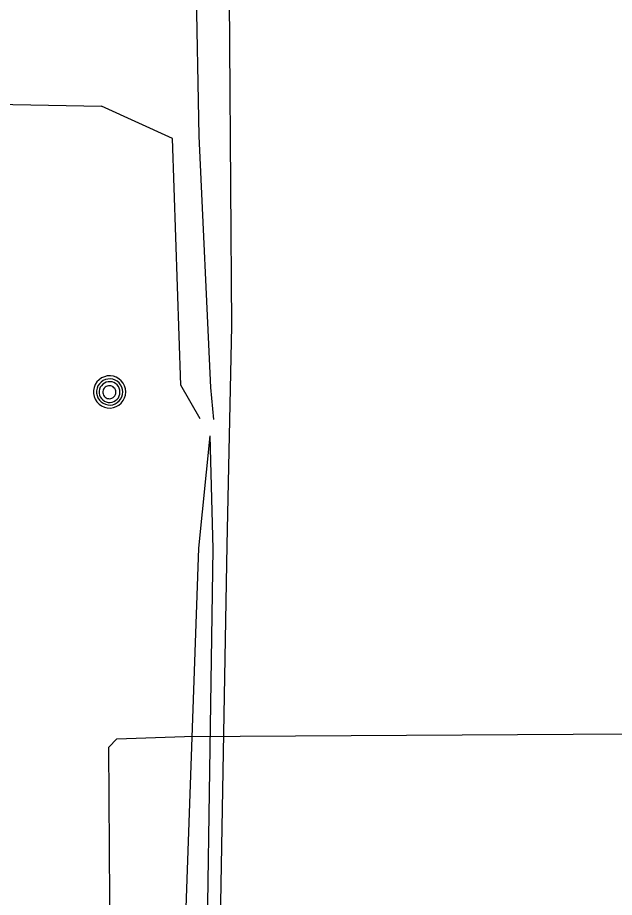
# Model space of a CAD drawing. Extents: x 596028 to 606371, y 330010 to 403088.
# Drawn here: x 602121.4 to 602243.4, y 364395.3 to 364575.2 of the extents above; entities that cross this region are included whole.
import ezdxf

# ---------------------------------------------------------------- set-up
doc = ezdxf.new("R2010")
doc.units = 0
for name, color, linetype in [('E_UTL_E_UG', 7, 'Continuous'), ('E_UTL_MH', 7, 'Continuous'), ('E_UTL_T_UG', 7, 'Continuous'), ('E_UTL_W_UG', 7, 'Continuous')]:
    doc.layers.add(name, color=color, linetype=linetype)

msp = doc.modelspace()

# ---------------------------------------------------------------- linework, layer by layer
at = {"layer": 'E_UTL_E_UG'}
for points in [[(602161.53, 364493), (602160.91, 364499.56), (602158.52, 364550.99), (602157.9, 364583.47), (602158.07, 364607.8), (602159.44, 364637.35), (602157.06, 364686.97), (602159.16, 364734.6), (602160.07, 364735.83), (602172.67, 364738.12), (602178.28, 364738.12)], [(602027.16, 364559.33), (602030.17, 364560.11), (602073.31, 364558.34), (602138.56, 364557.06)], [(602158.72, 364493.19), (602154.77, 364500.03), (602153.07, 364550.48), (602138.56, 364557.06)], [(602153.15, 364228.09), (602154.05, 364343.01), (602158.47, 364466.73), (602160.74, 364489.72)], [(602158.75, 364227.29), (602159.53, 364344.19), (602161.35, 364466.56), (602160.74, 364489.72)]]:
    msp.add_lwpolyline(points, dxfattribs=at)
at = {"layer": 'E_UTL_MH'}
for points in [[(602143.49, 364498.67), (602143.43, 364499.29), (602143.26, 364499.9), (602142.97, 364500.45), (602142.58, 364500.95), (602142.11, 364501.36), (602141.57, 364501.67), (602140.97, 364501.88), (602140.35, 364501.97), (602139.72, 364501.94), (602139.12, 364501.79), (602138.54, 364501.53), (602138.03, 364501.16), (602137.6, 364500.71), (602137.26, 364500.18), (602137.03, 364499.6), (602136.91, 364498.98), (602136.91, 364498.36), (602137.03, 364497.74), (602137.26, 364497.16), (602137.6, 364496.63), (602138.03, 364496.18), (602138.54, 364495.81), (602139.12, 364495.55), (602139.72, 364495.4), (602140.35, 364495.37), (602140.97, 364495.46), (602141.57, 364495.67), (602142.11, 364495.98), (602142.58, 364496.39), (602142.97, 364496.89), (602143.26, 364497.44), (602143.43, 364498.04), (602143.49, 364498.67)], [(602142.88, 364498.66), (602142.83, 364499.17), (602142.69, 364499.66), (602142.45, 364500.11), (602142.14, 364500.51), (602141.75, 364500.85), (602141.31, 364501.1), (602140.83, 364501.27), (602140.33, 364501.34), (602139.82, 364501.31), (602139.33, 364501.19), (602138.86, 364500.98), (602138.45, 364500.69), (602138.1, 364500.32), (602137.82, 364499.89), (602137.63, 364499.42), (602137.54, 364498.92), (602137.54, 364498.41), (602137.63, 364497.91), (602137.82, 364497.44), (602138.1, 364497.01), (602138.45, 364496.64), (602138.86, 364496.35), (602139.33, 364496.14), (602139.82, 364496.02), (602140.33, 364495.99), (602140.83, 364496.06), (602141.31, 364496.23), (602141.75, 364496.48), (602142.14, 364496.82), (602142.45, 364497.22), (602142.69, 364497.67), (602142.83, 364498.16), (602142.88, 364498.66)], [(602142.32, 364498.64), (602142.28, 364499.04), (602142.16, 364499.43), (602141.98, 364499.79), (602141.73, 364500.11), (602141.42, 364500.37), (602141.07, 364500.57), (602140.69, 364500.71), (602140.29, 364500.76), (602139.88, 364500.74), (602139.49, 364500.65), (602139.12, 364500.48), (602138.79, 364500.25), (602138.51, 364499.95), (602138.29, 364499.61), (602138.14, 364499.24), (602138.07, 364498.84), (602138.07, 364498.43), (602138.14, 364498.04), (602138.29, 364497.66), (602138.51, 364497.32), (602138.79, 364497.03), (602139.12, 364496.79), (602139.49, 364496.62), (602139.88, 364496.53), (602140.29, 364496.51), (602140.69, 364496.57), (602141.07, 364496.7), (602141.42, 364496.9), (602141.73, 364497.17), (602141.98, 364497.49), (602142.16, 364497.84), (602142.28, 364498.23), (602142.32, 364498.64)], [(602141.46, 364498.62), (602141.44, 364498.87), (602141.37, 364499.12), (602141.25, 364499.34), (602141.09, 364499.54), (602140.9, 364499.71), (602140.68, 364499.83), (602140.44, 364499.92), (602140.19, 364499.95), (602139.94, 364499.94), (602139.69, 364499.88), (602139.46, 364499.77), (602139.26, 364499.63), (602139.08, 364499.44), (602138.94, 364499.23), (602138.85, 364499), (602138.8, 364498.75), (602138.8, 364498.49), (602138.85, 364498.25), (602138.94, 364498.01), (602139.08, 364497.8), (602139.26, 364497.61), (602139.46, 364497.47), (602139.69, 364497.36), (602139.94, 364497.3), (602140.19, 364497.29), (602140.44, 364497.33), (602140.68, 364497.41), (602140.9, 364497.54), (602141.09, 364497.7), (602141.25, 364497.9), (602141.37, 364498.13), (602141.44, 364498.37), (602141.46, 364498.62)]]:
    msp.add_lwpolyline(points, dxfattribs=at)
at = {"layer": 'E_UTL_T_UG'}
msp.add_lwpolyline([(602176.73, 364221.1), (602169.14, 364221.44), (602167.01, 364223.25), (602165.67, 364227.02), (602161.15, 364302.7), (602162.05, 364344.16), (602164.27, 364467.32), (602165.17, 364512.12), (602164.57, 364598.46), (602164.88, 364637.16), (602166.32, 364677.21), (602160.84, 364686.41), (602166.3, 364687.12), (602164.06, 364758.91), (602160.88, 364891.9), (602162.68, 364925.61), (602161.7, 364940.09), (602164.56, 364982.99), (602164.62, 365035.74), (602163.31, 365113.4), (602164.99, 365277.45)], dxfattribs=at)
at = {"layer": 'E_UTL_W_UG'}
for points in [[(602155.52, 364428.23), (602484.7, 364430.22), (602480.13, 365432.24), (602533.97, 365525.92), (602532.43, 365565.16)], [(602136.3, 363730.09), (602137.73, 363878.85), (602137.55, 363996.65), (602139.44, 364143.05), (602139.64, 364153.84), (602140.05, 364156.44), (602138.92, 364163.07), (602138.74, 364174.06), (602140.29, 364384.58), (602140.04, 364426.03), (602141.64, 364427.75), (602155.52, 364428.23)]]:
    msp.add_lwpolyline(points, dxfattribs=at)

doc.saveas('drawing.dxf')
